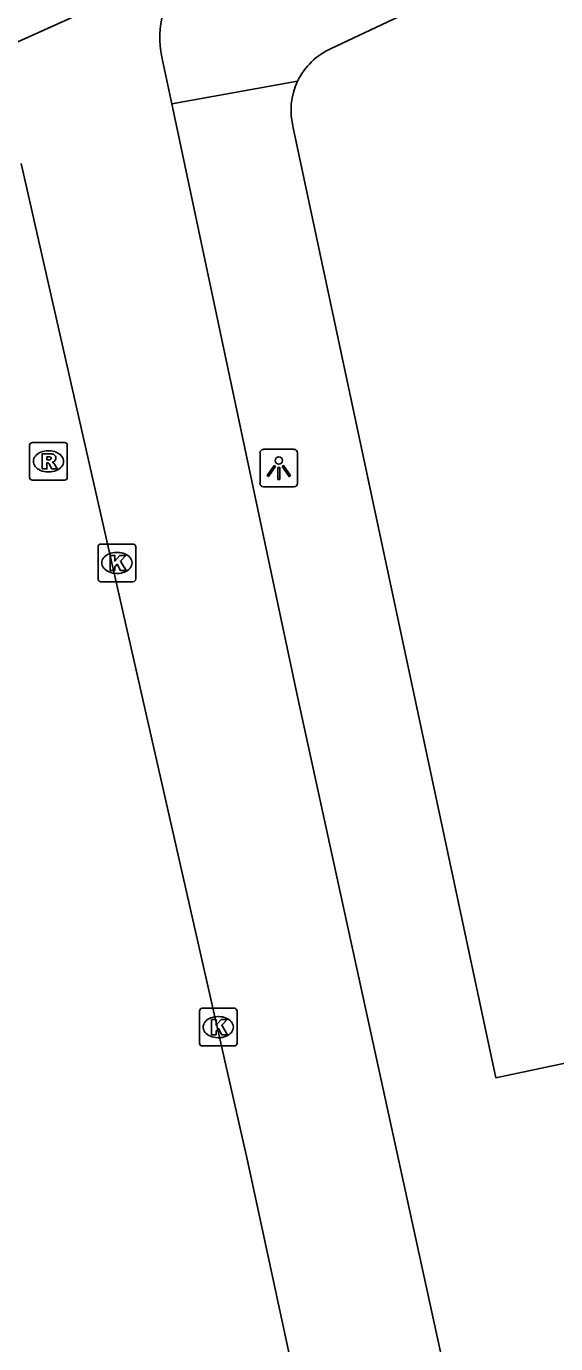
# Model space of a CAD drawing. Extents: x 160037 to 160839, y 385326 to 386441.
# Drawn here: x 160586.67 to 160600.73, y 385893.36 to 385928.34 of the extents above; entities that cross this region are included whole.
import ezdxf

# ---------------------------------------------------------------- set-up
doc = ezdxf.new("R2010")
doc.units = 0
for name, color, linetype in [('IMGEO_Kolk', 7, 'Continuous'), ('IMGEO_Lichtpunt', 7, 'Continuous'), ('IMGEO_Rijbaan_lokaal_open', 7, 'Continuous'), ('IMGEO_Rioolput', 7, 'Continuous'), ('IMGEO_Voetpad_open', 7, 'Continuous')]:
    doc.layers.add(name, color=color, linetype=linetype)

msp = doc.modelspace()

# ---------------------------------------------------------------- linework, layer by layer
at = {"layer": 'IMGEO_Kolk'}
for p, q in [((160588.574, 385913.668), (160588.574, 385914.52)), ((160588.649, 385914.594), (160589.501, 385914.594)), ((160589.062, 385914.374), (160589.087, 385914.374)), ((160589.575, 385914.52), (160589.575, 385913.668)), ((160589.085, 385913.814), (160589.06, 385913.814)), ((160589.501, 385913.594), (160588.649, 385913.594)), ((160591.266, 385901.342), (160591.266, 385902.194)), ((160591.341, 385902.268), (160592.193, 385902.268)), ((160592.267, 385902.194), (160592.267, 385901.342)), ((160591.754, 385902.048), (160591.779, 385902.048)), ((160591.777, 385901.488), (160591.752, 385901.488)), ((160592.193, 385901.268), (160591.341, 385901.268))]:
    msp.add_line(p, q, dxfattribs=at)
for points in [[(160588.574, 385913.668), (160588.574, 385914.52)], [(160588.649, 385914.594), (160589.501, 385914.594)], [(160589.575, 385914.52), (160589.575, 385913.668)], [(160588.895, 385914.294), (160589.018, 385914.294), (160589.018, 385914.143), (160589.148, 385914.294), (160589.312, 385914.294), (160589.166, 385914.143), (160589.319, 385913.894), (160589.167, 385913.894), (160589.082, 385914.058), (160589.018, 385913.991), (160589.018, 385913.894), (160588.895, 385913.894), (160588.895, 385914.294)], [(160589.501, 385913.594), (160588.649, 385913.594)], [(160591.266, 385901.342), (160591.266, 385902.194)], [(160591.341, 385902.268), (160592.193, 385902.268)], [(160592.267, 385902.194), (160592.267, 385901.342)], [(160591.587, 385901.968), (160591.71, 385901.968), (160591.71, 385901.817), (160591.84, 385901.968), (160592.004, 385901.968), (160591.858, 385901.817), (160592.011, 385901.568), (160591.859, 385901.568), (160591.774, 385901.732), (160591.71, 385901.665), (160591.71, 385901.568), (160591.587, 385901.568), (160591.587, 385901.968)], [(160592.193, 385901.268), (160591.341, 385901.268)]]:
    msp.add_lwpolyline(points, dxfattribs=at)
for centre, start, end in [((160588.651, 385914.518), 91.552, 178.448), ((160588.651, 385914.518), 91.552, 178.448), ((160589.499, 385914.518), 1.552, 88.448), ((160589.499, 385914.518), 1.552, 88.448), ((160588.651, 385913.67), 181.552, 268.448), ((160588.651, 385913.67), 181.552, 268.448), ((160589.499, 385913.67), 271.552, 358.448), ((160589.499, 385913.67), 271.552, 358.448), ((160591.343, 385902.192), 91.552, 178.448), ((160591.343, 385902.192), 91.552, 178.448), ((160592.191, 385902.192), 1.552, 88.448), ((160592.191, 385902.192), 1.552, 88.448), ((160591.343, 385901.344), 181.552, 268.448), ((160591.343, 385901.344), 181.552, 268.448), ((160592.191, 385901.344), 271.552, 358.448), ((160592.191, 385901.344), 271.552, 358.448)]:
    msp.add_arc(centre, 0.0765, start, end, dxfattribs=at)
for centre, major_axis, ratio, start_param, end_param in [((160589.061, 385914.094), (-0.387, 0.002), 0.722429, 4.712389, 7.853982), ((160589.086, 385914.094), (-0.39, 0.002), 0.717154, 1.570796, 4.712389), ((160591.753, 385901.768), (-0.387, 0.002), 0.722429, 4.712389, 7.853982), ((160591.778, 385901.768), (-0.39, 0.002), 0.717154, 1.570796, 4.712389)]:
    msp.add_ellipse(centre, major_axis=major_axis, ratio=ratio, start_param=start_param, end_param=end_param, dxfattribs=at)
at = {"layer": 'IMGEO_Lichtpunt'}
for p, q in [((160593.777, 385917.109), (160592.969, 385917.109)), ((160593.777, 385917.109), (160592.969, 385917.109)), ((160592.875, 385917.014), (160592.875, 385916.207)), ((160592.875, 385917.014), (160592.875, 385916.207)), ((160593.871, 385916.207), (160593.871, 385917.014)), ((160593.871, 385916.207), (160593.871, 385917.014)), ((160592.969, 385916.113), (160593.777, 385916.113)), ((160592.969, 385916.113), (160593.777, 385916.113))]:
    msp.add_line(p, q, dxfattribs=at)
for points in [[(160593.249, 385916.678), (160593.288, 385916.65), (160593.1, 385916.388), (160593.062, 385916.415), (160593.249, 385916.678)], [(160593.351, 385916.63), (160593.398, 385916.63), (160593.398, 385916.308), (160593.351, 385916.308), (160593.351, 385916.63)], [(160593.461, 385916.65), (160593.499, 385916.677), (160593.686, 385916.415), (160593.647, 385916.387), (160593.461, 385916.65)]]:
    msp.add_lwpolyline(points, dxfattribs=at)
msp.add_circle((160593.374, 385916.812), 0.0994, dxfattribs=at)
for centre, start, end in [((160592.969, 385917.014), 90, 180), ((160592.969, 385917.014), 90, 180), ((160593.777, 385917.014), 0, 90), ((160593.777, 385917.014), 0, 90), ((160592.969, 385916.207), 180, 270), ((160592.969, 385916.207), 180, 270), ((160593.777, 385916.207), 270, 0), ((160593.777, 385916.207), 270, 360)]:
    msp.add_arc(centre, 0.0946, start, end, dxfattribs=at)
at = {"layer": 'IMGEO_Rijbaan_lokaal_open'}
for points in [[(160591.627, 385930.264), (160591.562, 385930.241), (160584.153, 385926.9), (160583.891, 385926.755)], [(160590.532, 385926.278), (160590.267, 385927.524)], [(160600.02, 385882.358), (160593.883, 385910.505), (160590.532, 385926.278)], [(160596.143, 385881.532), (160592.533, 385898.267), (160586.529, 385924.694)]]:
    msp.add_lwpolyline(points, dxfattribs=at)
msp.add_arc((160592.675, 385928.036), 2.462, 115.2016, 192.0033, dxfattribs=at)
at = {"layer": 'IMGEO_Rioolput'}
for p, q in [((160586.756, 385916.364), (160586.756, 385917.216)), ((160586.831, 385917.29), (160587.683, 385917.29)), ((160587.757, 385917.216), (160587.757, 385916.364)), ((160587.244, 385917.07), (160587.269, 385917.07)), ((160587.267, 385916.51), (160587.242, 385916.51)), ((160587.683, 385916.29), (160586.831, 385916.29))]:
    msp.add_line(p, q, dxfattribs=at)
for points in [[(160586.756, 385916.364), (160586.756, 385917.216)], [(160586.831, 385917.29), (160587.683, 385917.29)], [(160587.757, 385917.216), (160587.757, 385916.364)], [(160587.345, 385916.988), (160587.093, 385916.99), (160587.093, 385916.59)], [(160587.271, 385916.909), (160587.217, 385916.909), (160587.217, 385916.828)], [(160587.217, 385916.828), (160587.269, 385916.828)], [(160587.093, 385916.59), (160587.217, 385916.59), (160587.217, 385916.752), (160587.228, 385916.752)], [(160587.275, 385916.723), (160587.346, 385916.59), (160587.486, 385916.59), (160587.421, 385916.716)], [(160587.683, 385916.29), (160586.831, 385916.29)]]:
    msp.add_lwpolyline(points, dxfattribs=at)
for centre, radius, start, end in [((160586.833, 385917.214), 0.0765, 91.552, 178.448), ((160586.833, 385917.214), 0.0765, 91.552, 178.448), ((160587.681, 385917.214), 0.0765, 1.552, 88.448), ((160587.681, 385917.214), 0.0765, 1.552, 88.448), ((160587.253, 385917.017), 0.19, 274.7715, 282.9687), ((160587.277, 385916.813), 0.0964, 77.0061, 93.1865), ((160587.291, 385916.87), 0.0378, 276.6634, 79.6772), ((160587.344, 385916.878), 0.109, 350.3612, 89.416), ((160587.342, 385916.878), 0.112, 277.5842, 350.9817), ((160587.326, 385916.663), 0.108, 29.5134, 73.7905), ((160587.227, 385916.699), 0.0533, 26.0293, 88.6989), ((160586.833, 385916.366), 0.0765, 181.552, 268.448), ((160586.833, 385916.366), 0.0765, 181.552, 268.448), ((160587.681, 385916.366), 0.0765, 271.552, 358.448), ((160587.681, 385916.366), 0.0765, 271.552, 358.448)]:
    msp.add_arc(centre, radius, start, end, dxfattribs=at)
for centre, major_axis, ratio, start_param, end_param in [((160587.243, 385916.79), (-0.387, 0.002), 0.722429, 4.712389, 7.853982), ((160587.268, 385916.79), (-0.39, 0.002), 0.717154, 1.570796, 4.712389)]:
    msp.add_ellipse(centre, major_axis=major_axis, ratio=ratio, start_param=start_param, end_param=end_param, dxfattribs=at)
at = {"layer": 'IMGEO_Voetpad_open'}
for points in [[(160594.764, 385927.749), (160637.284, 385947.747)], [(160590.532, 385926.278), (160593.873, 385926.881)], [(160604.681, 385885.117), (160601.353, 385900.892), (160599.138, 385900.425), (160593.759, 385925.643)]]:
    msp.add_lwpolyline(points, dxfattribs=at)
for centre, radius, start, end in [((160595.491, 385926.111), 1.792, 113.9444, 154.5573), ((160595.503, 385926.107), 1.804, 154.5877, 194.8899)]:
    msp.add_arc(centre, radius, start, end, dxfattribs=at)

doc.saveas('drawing.dxf')
